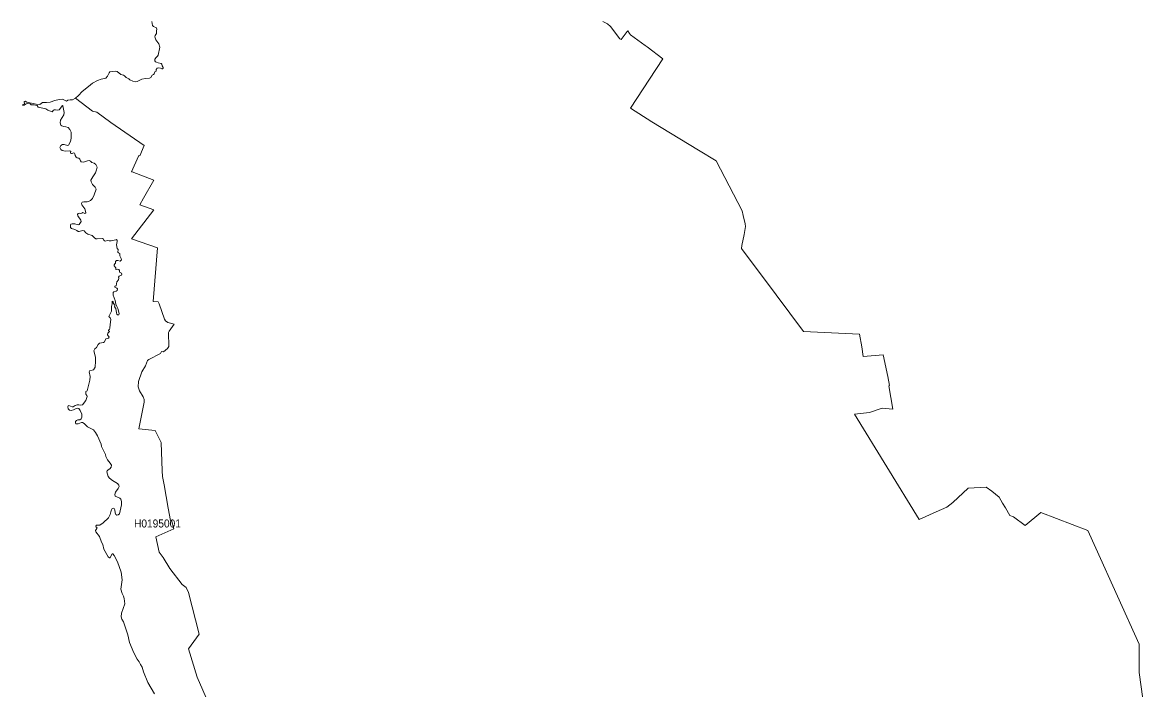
# Model space of a CAD drawing. Extents: x 369010 to 739155, y 6377141 to 6616555.
# Drawn here: x 470305 to 484405, y 6498306 to 6506627 of the extents above; entities that cross this region are included whole.
import ezdxf
from ezdxf.enums import TextEntityAlignment as Align

# ---------------------------------------------------------------- set-up
doc = ezdxf.new("R2010")
doc.units = 0
doc.header["$LTSCALE"] = 40
doc.layers.add('1', color=7, linetype='Continuous', lineweight=13)
doc.layers.add('2', color=7, linetype='Continuous')

msp = doc.modelspace()

# ---------------------------------------------------------------- linework, layer by layer
at = {"layer": '1'}
for points in [[(471919.93, 6506641.25), (471929.36, 6506590.93), (471938.96, 6506579.84), (471977.36, 6506560.81), (471981.83, 6506540.78), (471976.86, 6506526.88), (471977.36, 6506492.29), (471960.15, 6506464.82), (471957.33, 6506448.76), (471971.24, 6506410.7), (472008.64, 6506362.21), (472018.74, 6506321.49), (471997.55, 6506218.22), (471989.11, 6506205.31), (471972.39, 6506191.41), (471956.18, 6506170.72), (471958.49, 6506147.88), (471965.77, 6506137.78), (471979.18, 6506130.5), (471998.05, 6506123.38), (472036.61, 6506117.26), (472046.54, 6506107.66), (472048.36, 6506088.13), (472062.76, 6506065.29), (472062.26, 6506055.2), (472054.48, 6506049.07)], [(484405.22, 6497398.01), (484252.29, 6498507.22), (484251.8, 6498631.18), (484253.29, 6498672.56), (484251.63, 6498858.25), (483711.1, 6500060.14), (483610.14, 6500277.78), (483025.25, 6500505.35), (482829.46, 6500340.67), (482683.98, 6500448.75), (482637.31, 6500465.46), (482580.87, 6500561.79), (482546.61, 6500623.02), (482503.08, 6500695.02), (482410.57, 6500770.82), (482340.89, 6500819.81), (482114.81, 6500807.56), (481924.32, 6500629.31), (481851.66, 6500572.38), (481717.77, 6500514.45), (481504.27, 6500418.13), (480696.77, 6501734.05), (480882.3, 6501753.75), (481042.34, 6501806.38), (481177.23, 6501796.78), (481123.44, 6502087.73), (481135.19, 6502092.04), (481112.02, 6502202.43), (481052.44, 6502475.18), (480803.19, 6502455.48), (480787.47, 6502574.98), (480759.66, 6502734.69), (480059.91, 6502767.96), (479718.64, 6503225.74), (479283.53, 6503802.02), (479287.67, 6503841.91), (479318.79, 6503978.29), (479336.83, 6504078.75), (479329.54, 6504112.01), (479304.88, 6504215.29), (479291.81, 6504272.72), (478968.25, 6504900.47), (478748.13, 6505031.55), (478166.55, 6505386.23), (477897.44, 6505555.54), (478134.11, 6505918.32), (478300.61, 6506172.7), (478106.47, 6506321.82), (478080.49, 6506340.86), (477899.92, 6506472.1), (477887.18, 6506490.14), (477864.67, 6506525.39), (477855.57, 6506515.63), (477781.75, 6506415.33), (477767.19, 6506423.28), (477647.69, 6506578.52), (477612.44, 6506611.45), (477551.04, 6506638.43)], [(477551.04, 6506638.43), (477612.44, 6506611.45), (477647.69, 6506578.52), (477767.19, 6506423.28), (477781.75, 6506415.33), (477855.57, 6506515.63), (477864.67, 6506525.39), (477887.18, 6506490.14), (477899.92, 6506472.1), (478080.49, 6506340.86), (478106.47, 6506321.82), (478300.61, 6506172.7), (478134.11, 6505918.32), (477897.44, 6505555.54), (478166.55, 6505386.23), (478748.13, 6505031.55), (478968.25, 6504900.47), (479291.81, 6504272.72), (479304.88, 6504215.29), (479329.54, 6504112.01), (479336.83, 6504078.75), (479318.79, 6503978.29), (479287.67, 6503841.91), (479283.53, 6503802.02), (479718.64, 6503225.74), (480059.91, 6502767.96), (480759.66, 6502734.69), (480787.47, 6502574.98), (480803.19, 6502455.48), (481052.44, 6502475.18), (481112.02, 6502202.43), (481135.19, 6502092.04), (481123.44, 6502087.73), (481177.23, 6501796.78), (481042.34, 6501806.38), (480882.3, 6501753.75), (480696.77, 6501734.05), (481504.27, 6500418.13), (481717.77, 6500514.45), (481851.66, 6500572.38), (481924.32, 6500629.31), (482114.81, 6500807.56), (482340.89, 6500819.81), (482410.57, 6500770.82), (482503.08, 6500695.02), (482546.61, 6500623.02), (482580.87, 6500561.79), (482637.31, 6500465.46), (482683.98, 6500448.75), (482829.46, 6500340.67), (483025.25, 6500505.35), (483610.14, 6500277.78), (483711.1, 6500060.14), (484251.63, 6498858.25), (484253.29, 6498672.56), (484251.8, 6498631.18), (484252.29, 6498507.22), (484405.22, 6497398.01)], [(472054.48, 6506049.07), (472043.23, 6506049.73), (472027.01, 6506058.67), (472004.83, 6506062.97), (471986.3, 6506055.86), (471973.55, 6506038.48), (471972.39, 6506021.76), (471958.99, 6506013.32), (471949.56, 6505986.68), (471940.12, 6505977.74), (471922.74, 6505969.3), (471907.19, 6505941.49), (471889.31, 6505932.56), (471841.32, 6505928.59), (471794.97, 6505918.49), (471735.89, 6505890.69), (471712.88, 6505886.22), (471682.27, 6505894), (471645.36, 6505911.21), (471630.3, 6505925.77), (471598.52, 6505941.99), (471580.15, 6505960.36), (471565.09, 6505968.14), (471532.15, 6505977.57), (471486.97, 6506016.14), (471471.25, 6506019.45), (471427.22, 6506017.3), (471394.29, 6506010.01), (471386.01, 6505999.92), (471365.33, 6505959.2), (471343.48, 6505933.55), (471284.89, 6505920.14), (471242.52, 6505902.93), (471180.13, 6505867.68), (471126.5, 6505829.28), (471050.04, 6505765.73), (471003.2, 6505716.08), (470966.63, 6505684.14), (471176.98, 6505519.96), (471231.76, 6505506.55), (471408.19, 6505379.28), (471822.12, 6505092.62), (471769.82, 6504963.2), (471757.07, 6504964.52), (471751.12, 6504955.92), (471667.54, 6504762.78), (471674.16, 6504763.44), (471943.43, 6504656.52), (471816.49, 6504430.94), (471768.66, 6504347.36), (471943.43, 6504285.96), (471664.39, 6503924.66), (471988.95, 6503811.95), (471937.31, 6503143.15), (471997.22, 6503138.02), (472012.61, 6503110.88), (472077.82, 6502919.23), (472092.22, 6502898.04), (472119.53, 6502880.83), (472197.65, 6502856.83), (472134.09, 6502769.45), (472128.8, 6502754.22), (472130.29, 6502580.94), (472114.4, 6502555.12), (472063.59, 6502512.09), (472038.76, 6502515.73), (472028.17, 6502489.91), (471881.2, 6502416.76), (471864.49, 6502402.52), (471842.14, 6502339.47), (471794.81, 6502261.51), (471754.92, 6502140.03), (471746.98, 6502076.98), (471765.35, 6502023.02), (471811.52, 6501948.05), (471821.95, 6501916.27), (471824.93, 6501884.83), (471756.41, 6501548.36), (471960.97, 6501529.32), (472036.11, 6501381.36), (472048.36, 6501027.18), (472053.66, 6500955.85), (472073.52, 6500852.41), (472124, 6500558.97), (472152.96, 6500404.89), (472163.72, 6500407.21), (472192.51, 6500299.46), (471968.92, 6500199), (472010.96, 6500010.33), (472060.28, 6499941.48), (472143.86, 6499803.12), (472299.76, 6499603.02), (472350.07, 6499565.45), (472379.04, 6499502.89), (472510.28, 6498984.53), (472378.71, 6498799.83), (472485.29, 6498446.65), (472669.66, 6498026.6)], [(470966.63, 6505684.14), (470958.02, 6505676.52), (470927.9, 6505663.12), (470901.58, 6505663.12), (470871.46, 6505658.65), (470853.09, 6505645.9), (470804.93, 6505667.92), (470763.72, 6505663.94), (470707.12, 6505651.37), (470648.86, 6505633.99), (470605.17, 6505627.04), (470553.53, 6505626.71), (470520.59, 6505604.03), (470476.9, 6505609), (470359.23, 6505633.49), (470335.89, 6505643.75), (470326.62, 6505638.95), (470329.27, 6505613.13), (470305.11, 6505598.74), (470306.6, 6505591.62), (470323.81, 6505593.77), (470350.79, 6505610.65), (470369.82, 6505613.96), (470399.94, 6505610.16), (470412.69, 6505599.89), (470427.41, 6505598.07), (470443.97, 6505600.72), (470487.49, 6505590.46), (470498.91, 6505571.26), (470595.4, 6505550.57), (470622.54, 6505531.38), (470675.67, 6505510.19), (470691.23, 6505531.54), (470700.83, 6505537), (470717.21, 6505537), (470740.38, 6505531.87), (470761.57, 6505535.18), (470801.95, 6505589.47), (470808.74, 6505587.15), (470825.78, 6505503.07), (470818.67, 6505472.13), (470779.94, 6505407.74), (470773.98, 6505373.82), (470783.74, 6505346.01), (470795.66, 6505335.75), (470814.2, 6505329.79), (470847.46, 6505325.32), (470874.28, 6505314.4), (470896.12, 6505292.55), (470910.19, 6505258.29), (470914, 6505233.8), (470914, 6505187.29), (470907.54, 6505156.67), (470897.78, 6505131.02), (470877.59, 6505096.76), (470866.17, 6505088.98), (470824.13, 6505103.71), (470801.78, 6505104.38), (470783.74, 6505092.29), (470772.33, 6505067.8), (470784.9, 6505042.15), (470801.29, 6505028.57), (470818.67, 6505024.11), (470843.82, 6505021.95), (470897.28, 6505025.26), (470908.7, 6505017.15), (470904.23, 6505005.07), (470904.89, 6504994.65), (470914.66, 6504989.85), (470925.58, 6504989.85), (470939.15, 6504998.45), (470953.88, 6504996.96), (470959.34, 6504988.19), (470962.16, 6504966.84), (470972.42, 6504945.66), (470987.15, 6504935.89), (471009.49, 6504931.92), (471021.57, 6504920.5), (471027.04, 6504898.65), (471038.95, 6504886.74), (471064.11, 6504881.77), (471115.41, 6504900.97), (471137.1, 6504903.12), (471155.14, 6504893.36), (471172.02, 6504877.97), (471199.33, 6504871.51), (471218.36, 6504853.47), (471236.89, 6504821.36), (471229.94, 6504788.59), (471214.06, 6504747.71), (471180.79, 6504700.21), (471159.6, 6504659.34), (471160.1, 6504635.83), (471176.49, 6504602.57), (471212.4, 6504568.8), (471222.83, 6504545.8), (471199.82, 6504474.3), (471179.13, 6504427.96), (471154.64, 6504404.62), (471128.49, 6504390.89)], [(471864.49, 6502402.52), (471881.2, 6502416.76), (472028.17, 6502489.91), (472038.76, 6502515.73), (472063.59, 6502512.09), (472114.4, 6502555.12), (472130.29, 6502580.94), (472128.8, 6502754.22), (472134.09, 6502769.45), (472197.65, 6502856.83), (472119.53, 6502880.83), (472092.22, 6502898.04), (472077.82, 6502919.23), (472012.61, 6503110.88), (471997.22, 6503138.02), (471937.31, 6503143.15), (471988.95, 6503811.95), (471664.39, 6503924.66), (471943.43, 6504285.96), (471768.66, 6504347.36), (471816.49, 6504430.94), (471943.43, 6504656.52), (471674.16, 6504763.44), (471667.54, 6504762.78), (471751.12, 6504955.92), (471757.07, 6504964.52), (471769.82, 6504963.2), (471822.12, 6505092.62), (471408.19, 6505379.28), (471231.76, 6505506.55), (471176.98, 6505519.96), (470966.63, 6505684.14)], [(471128.49, 6504390.89), (471110.95, 6504387.58), (471069.57, 6504388.24), (471050.54, 6504381.12), (471042.26, 6504367.55), (471046.73, 6504350.01), (471083.8, 6504298.21), (471092.41, 6504272.06), (471094.73, 6504249.22), (471084.8, 6504240.94), (471059.14, 6504251.86), (471044.41, 6504243.75), (471029.68, 6504239.95), (471014.46, 6504244.75), (471001.38, 6504240.94), (470989.96, 6504226.71), (470993.27, 6504213.14), (471032.99, 6504158.02), (471035.15, 6504142.3), (471011.15, 6504103.57), (470998.07, 6504099.77), (470959.34, 6504110.03), (470926.08, 6504111.19), (470909.69, 6504107.88), (470903.24, 6504095.3), (470903.74, 6504065.34), (470914.16, 6504054.42), (470958.85, 6504041.84), (470984, 6504028.77), (470999.23, 6504016.85), (471012.31, 6504016.85), (471052.85, 6504027.61), (471074.7, 6504023.8), (471095.39, 6504000.3), (471119.39, 6503984.08), (471176.15, 6503967.03), (471203.96, 6503937.08), (471222, 6503926.15), (471237.72, 6503924), (471303.76, 6503927.31), (471315.18, 6503920.69), (471320.14, 6503906.62), (471328.25, 6503897.85), (471338.02, 6503896.69), (471365.33, 6503904.97), (471388.33, 6503897.85), (471411.67, 6503897.85), (471467.94, 6503913.57), (471478.86, 6503914.24), (471485.32, 6503905.46), (471486.47, 6503890.73), (471479.85, 6503847.7), (471488.63, 6503804.51), (471497.4, 6503791.43), (471496.74, 6503757.17), (471502.86, 6503748.4), (471513.62, 6503744.59), (471518.09, 6503739.13), (471519.08, 6503710.17), (471537.12, 6503678.06), (471540.43, 6503663.83), (471533.81, 6503652.41), (471524.54, 6503647.44), (471495.08, 6503654.06), (471477.21, 6503651.91), (471467.28, 6503641.98), (471464.63, 6503619.14), (471455.86, 6503613.68), (471450.4, 6503601.1), (471449.9, 6503588.52), (471468.43, 6503563.53), (471470.09, 6503544.5), (471475.55, 6503540.53), (471494.09, 6503544.5), (471507.16, 6503539.54), (471514.94, 6503530.1), (471513.78, 6503518.68), (471517.09, 6503508.92), (471542.25, 6503493.53), (471543.9, 6503482.11), (471539.44, 6503472.34), (471526.86, 6503467.87), (471509.98, 6503455.96), (471501.87, 6503443.87), (471506.83, 6503433.12), (471504.02, 6503411.77), (471483.33, 6503388.93), (471473.57, 6503337.62), (471459.33, 6503331), (471457.68, 6503319.58), (471481.68, 6503307.66), (471490.45, 6503297.73), (471485.98, 6503279.86), (471473.57, 6503271.58), (471444.11, 6503261.82), (471436.49, 6503254.21), (471436.49, 6503220.94), (471462.64, 6503153.75), (471469.1, 6503106.91), (471481.18, 6503076.95)], [(471481.18, 6503076.95), (471493.76, 6503053.45), (471511.14, 6502989.73), (471507.16, 6502974.67), (471492.6, 6502975.83), (471483.83, 6502981.95), (471477.04, 6502999.83), (471469.76, 6503054.61), (471454.37, 6503075.79), (471456.52, 6503087.21), (471454.37, 6503100.95), (471436.99, 6503125.94), (471435.33, 6503141.33), (471425.57, 6503144.48), (471422.76, 6503134.22), (471425.57, 6503110.22), (471417.29, 6503076.95), (471417.29, 6503019.36), (471381.55, 6502953.49), (471400.58, 6502936.77), (471408.36, 6502916.74), (471398.92, 6502854.68), (471396.11, 6502809.5), (471388.83, 6502791.62), (471378.9, 6502785.5), (471376.58, 6502778.22), (471389.99, 6502768.29), (471369.3, 6502743.63), (471366.48, 6502726.91), (471385.02, 6502693.98), (471379.89, 6502685.04), (471369.96, 6502678.42), (471343.31, 6502675.27), (471328.92, 6502636.88), (471316.01, 6502628.93), (471266.35, 6502619), (471248.48, 6502602.29), (471227.3, 6502567.53), (471206.11, 6502548), (471194.36, 6502523.51), (471216.04, 6502445.06), (471216.7, 6502397.72), (471211.57, 6502321.09), (471190.39, 6502287.17), (471175.99, 6502281.54), (471144.05, 6502280.38), (471135.11, 6502264.33), (471150.83, 6502204.58), (471146.86, 6502157.58), (471111.28, 6502025.34), (471096.71, 6502014.75), (471094.4, 6501999.19), (471096.71, 6501981.81), (471107.8, 6501966.59), (471111.28, 6501952.68), (471093.9, 6501902.54), (471051.53, 6501850.07), (471033.66, 6501843.95), (471008.5, 6501851.06), (470985.16, 6501850.57), (470960.5, 6501840.47), (470937.17, 6501824.91), (470924.75, 6501823.26), (470884.7, 6501842.13), (470873.45, 6501838.82), (470868.48, 6501824.91), (470874.61, 6501800.92), (470892.98, 6501785.19), (470912.51, 6501780.72), (470940.48, 6501788.01), (470972.75, 6501805.88), (470995.09, 6501809.85), (471008, 6501804.23), (471025.88, 6501780.72), (471047.06, 6501733.39), (471047.06, 6501695.32), (471037.63, 6501673.64), (471021.41, 6501663.55), (470994.6, 6501664.71), (470979.04, 6501654.11), (470965.63, 6501640.71), (470964.97, 6501622.83), (470971.76, 6501612.24), (470998.57, 6501611.08), (471039.28, 6501628.96), (471051.53, 6501627.8), (471075.53, 6501615.55), (471117.4, 6501574.84), (471165.56, 6501551.83), (471189.06, 6501535.61), (471216.87, 6501505.49), (471240.37, 6501461.96), (471287.21, 6501357.53), (471292.34, 6501329.73), (471339.67, 6501230.92), (471344.14, 6501202.95), (471365.33, 6501162.73), (471397.76, 6501123.18), (471415.64, 6501094.71), (471411.17, 6501070.22)], [(472669.66, 6498026.6), (472485.29, 6498446.65), (472378.71, 6498799.83), (472510.28, 6498984.53), (472379.04, 6499502.89), (472350.07, 6499565.45), (472299.76, 6499603.02), (472143.86, 6499803.12), (472060.28, 6499941.48), (472010.96, 6500010.33), (471968.92, 6500199), (472192.51, 6500299.46), (472163.72, 6500407.21), (472152.96, 6500404.89), (472124, 6500558.97), (472073.52, 6500852.41), (472053.66, 6500955.85), (472048.36, 6501027.18), (472036.11, 6501381.36), (471960.97, 6501529.32), (471756.41, 6501548.36), (471824.93, 6501884.83), (471821.95, 6501916.27), (471811.52, 6501948.05), (471765.35, 6502023.02), (471746.98, 6502076.98), (471754.92, 6502140.03), (471794.81, 6502261.51), (471842.14, 6502339.47), (471864.49, 6502402.52)], [(471411.17, 6501070.22), (471395.45, 6501050.02), (471372.61, 6501038.27), (471359.7, 6501023.71), (471358.04, 6501011.96), (471374.76, 6500955.69), (471390.98, 6500933.34), (471429.05, 6500903.72), (471492.1, 6500865.16), (471506.5, 6500847.45), (471510.47, 6500827.92), (471501.04, 6500802.76), (471467.44, 6500756.92), (471455.69, 6500729.61), (471461.98, 6500709.58), (471519.91, 6500684.43), (471533.31, 6500672.18), (471542.25, 6500642.55), (471538.94, 6500601.18), (471515.44, 6500486.81), (471501.04, 6500473.9), (471480.85, 6500470.1), (471469.76, 6500477.88), (471462.48, 6500501.87), (471459.17, 6500538.12), (471449.07, 6500554.34), (471437.32, 6500558.81), (471426.23, 6500554.84), (471416.63, 6500538.78), (471408.85, 6500511.97), (471400.08, 6500480.69), (471379.39, 6500439.31), (471311.37, 6500373.44), (471271.65, 6500345.47), (471229.78, 6500344.48), (471219.85, 6500334.38), (471224.32, 6500323.3), (471236.56, 6500313.2), (471234.25, 6500303.1), (471216.54, 6500279.77), (471219.85, 6500262.39), (471266.69, 6500204.3), (471290.19, 6500134.62), (471309.55, 6500103.84), (471319.65, 6500045.75), (471372.11, 6499950.91), (471389.99, 6499937.51), (471401.07, 6499938.66), (471407.86, 6499961.01), (471422.26, 6499989.97), (471431.2, 6499989.97), (471449.07, 6499967.63), (471491.61, 6499889.51), (471537.28, 6499758.27), (471547.38, 6499662.27), (471533.97, 6499546.25), (471549.04, 6499493.79), (471566.91, 6499458.04), (471575.85, 6499427.92), (471583.13, 6499364.37), (471541.75, 6499246.53), (471537.28, 6499200.68), (471546.72, 6499170.06), (471565.09, 6499137.13), (471620.37, 6498977.91), (471639.9, 6498880.93), (471696.33, 6498750.84), (471734.57, 6498673.72), (471761.87, 6498637.47), (471776.44, 6498605.03), (471799.28, 6498573.26), (471815.5, 6498512.52), (471869.62, 6498379.62), (471951.04, 6498239.44)]]:
    msp.add_lwpolyline(points, dxfattribs=at)

# ---------------------------------------------------------------- texts
at = {"layer": '2', "width": 0.95}
msp.add_text('H0195001', height=100, dxfattribs=at).set_placement((471990.07, 6500317.54), align=Align.CENTER)

doc.saveas('drawing.dxf')
